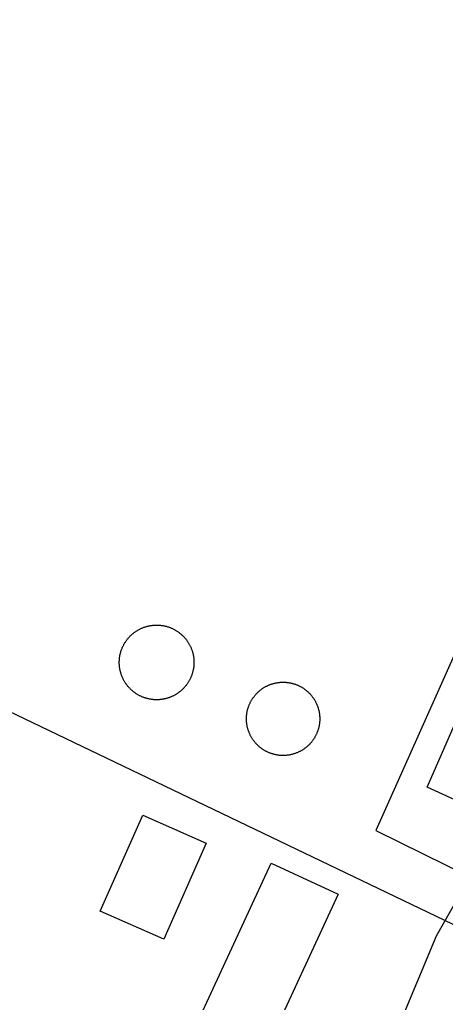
# Model space of a CAD drawing. Extents: x 3683613 to 3738215, y 469626 to 495384.
# Drawn here: x 3700453.8 to 3700568.7, y 479200.7 to 479465.9 of the extents above; entities that cross this region are included whole.
import ezdxf

# ---------------------------------------------------------------- set-up
doc = ezdxf.new("R2010")
doc.units = 0
for name, color, linetype in [('V-BLDG-OTLN', 7, 'Continuous'), ('V-DOMW-TANK', 7, 'Continuous'), ('V-ROAD-CNTR', 7, 'Continuous'), ('V-UTIL-LINE', 7, 'Continuous')]:
    doc.layers.add(name, color=color, linetype=linetype)

msp = doc.modelspace()

# ---------------------------------------------------------------- linework, layer by layer
at = {"layer": 'V-BLDG-OTLN'}
for points in [[(3700487.03, 479251.25), (3700504.15, 479243.66), (3700492.67, 479217.75), (3700475.54, 479225.34)], [(3700539.77, 479229.89), (3700498.79, 479141.45), (3700468.03, 479155.7), (3700477.15, 479175.37), (3700489.78, 479169.52), (3700521.65, 479238.29)]]:
    msp.add_lwpolyline(points, close=True, dxfattribs=at)
at = {"layer": 'V-DOMW-TANK'}
for points in [[(3700483.64, 479299.62), (3700483.76, 479299.74), (3700483.89, 479299.86), (3700484.02, 479299.98), (3700484.15, 479300.1), (3700484.28, 479300.21), (3700484.42, 479300.32), (3700484.56, 479300.43), (3700484.7, 479300.54), (3700484.84, 479300.64), (3700484.98, 479300.74), (3700485.13, 479300.84), (3700485.27, 479300.94), (3700485.42, 479301.04), (3700485.57, 479301.13), (3700485.72, 479301.22), (3700485.88, 479301.3), (3700486.03, 479301.39), (3700486.19, 479301.47), (3700486.35, 479301.54), (3700486.51, 479301.62), (3700486.67, 479301.69), (3700486.83, 479301.76), (3700486.99, 479301.83), (3700487.15, 479301.9), (3700487.32, 479301.96), (3700487.48, 479302.01), (3700487.65, 479302.07), (3700487.82, 479302.12), (3700487.99, 479302.17), (3700488.16, 479302.22), (3700488.33, 479302.26), (3700488.5, 479302.3), (3700488.67, 479302.34), (3700488.84, 479302.38), (3700489.02, 479302.41), (3700489.19, 479302.44), (3700489.36, 479302.46), (3700489.54, 479302.48), (3700489.71, 479302.51), (3700489.89, 479302.52), (3700490.06, 479302.54), (3700490.24, 479302.55), (3700490.42, 479302.55), (3700490.59, 479302.56), (3700490.77, 479302.56), (3700490.94, 479302.56), (3700491.12, 479302.55), (3700491.29, 479302.54), (3700491.47, 479302.53), (3700491.64, 479302.52), (3700491.82, 479302.5), (3700492, 479302.48), (3700492.17, 479302.46), (3700492.34, 479302.43), (3700492.52, 479302.4), (3700492.69, 479302.37), (3700492.87, 479302.34), (3700493.03, 479302.3), (3700493.21, 479302.26), (3700493.38, 479302.22)], [(3700493.38, 479302.22), (3700493.54, 479302.17), (3700493.71, 479302.11), (3700493.88, 479302.06), (3700494.05, 479302.01), (3700494.21, 479301.95), (3700494.38, 479301.89), (3700494.54, 479301.82), (3700494.7, 479301.75), (3700494.87, 479301.68), (3700495.03, 479301.61), (3700495.18, 479301.53), (3700495.34, 479301.45), (3700495.5, 479301.37), (3700495.65, 479301.29), (3700495.8, 479301.2), (3700495.96, 479301.11), (3700496.11, 479301.02), (3700496.25, 479300.92), (3700496.4, 479300.83), (3700496.54, 479300.73), (3700496.69, 479300.62), (3700496.83, 479300.52), (3700496.97, 479300.41), (3700497.11, 479300.31), (3700497.24, 479300.19), (3700497.38, 479300.08), (3700497.51, 479299.96), (3700497.64, 479299.84), (3700497.77, 479299.72), (3700497.89, 479299.6), (3700498.01, 479299.47), (3700498.13, 479299.34), (3700498.25, 479299.21), (3700498.37, 479299.08), (3700498.48, 479298.95), (3700498.6, 479298.81), (3700498.7, 479298.67), (3700498.81, 479298.53), (3700498.92, 479298.39), (3700499.02, 479298.25), (3700499.12, 479298.1), (3700499.21, 479297.96), (3700499.31, 479297.81), (3700499.4, 479297.66), (3700499.49, 479297.51), (3700499.58, 479297.35), (3700499.66, 479297.2), (3700499.74, 479297.04), (3700499.82, 479296.88), (3700499.89, 479296.73), (3700499.97, 479296.56), (3700500.04, 479296.4), (3700500.1, 479296.24), (3700500.17, 479296.08), (3700500.23, 479295.91), (3700500.29, 479295.75), (3700500.34, 479295.58), (3700500.4, 479295.41), (3700500.45, 479295.24), (3700500.49, 479295.07), (3700500.54, 479294.9), (3700500.58, 479294.73), (3700500.62, 479294.56), (3700500.65, 479294.39), (3700500.68, 479294.22), (3700500.71, 479294.04), (3700500.74, 479293.87), (3700500.76, 479293.69), (3700500.78, 479293.52), (3700500.8, 479293.34), (3700500.81, 479293.17), (3700500.82, 479292.99), (3700500.82, 479292.82), (3700500.83, 479292.64), (3700500.83, 479292.46), (3700500.83, 479292.29), (3700500.82, 479292.11), (3700500.82, 479291.94), (3700500.81, 479291.76), (3700500.79, 479291.59), (3700500.77, 479291.41), (3700500.76, 479291.23), (3700500.73, 479291.06), (3700500.71, 479290.89), (3700500.68, 479290.71), (3700500.64, 479290.54), (3700500.61, 479290.37), (3700500.57, 479290.2), (3700500.53, 479290.03), (3700500.48, 479289.85), (3700500.44, 479289.68), (3700500.39, 479289.52), (3700500.33, 479289.35), (3700500.28, 479289.18), (3700500.22, 479289.02), (3700500.16, 479288.85), (3700500.09, 479288.69), (3700500.02, 479288.52), (3700499.96, 479288.36), (3700499.88, 479288.2)], [(3700484.96, 479284.23), (3700484.81, 479284.33), (3700484.67, 479284.44), (3700484.53, 479284.54), (3700484.4, 479284.66), (3700484.26, 479284.77), (3700484.12, 479284.88), (3700484, 479285), (3700483.87, 479285.12), (3700483.74, 479285.24), (3700483.61, 479285.36), (3700483.49, 479285.49), (3700483.37, 479285.62), (3700483.25, 479285.74), (3700483.13, 479285.88), (3700483.02, 479286.01), (3700482.91, 479286.15), (3700482.8, 479286.29), (3700482.69, 479286.42), (3700482.59, 479286.57), (3700482.48, 479286.71), (3700482.39, 479286.85), (3700482.29, 479287), (3700482.2, 479287.15), (3700482.1, 479287.3), (3700482.02, 479287.45), (3700481.93, 479287.6), (3700481.85, 479287.76), (3700481.76, 479287.92), (3700481.69, 479288.07), (3700481.61, 479288.23), (3700481.54, 479288.39), (3700481.47, 479288.55), (3700481.4, 479288.72), (3700481.33, 479288.88), (3700481.27, 479289.05), (3700481.22, 479289.21), (3700481.16, 479289.38), (3700481.11, 479289.55), (3700481.06, 479289.72), (3700481.01, 479289.88), (3700480.97, 479290.06), (3700480.93, 479290.22), (3700480.89, 479290.4), (3700480.85, 479290.57), (3700480.82, 479290.74), (3700480.79, 479290.92), (3700480.77, 479291.09), (3700480.75, 479291.27), (3700480.72, 479291.44), (3700480.71, 479291.62), (3700480.69, 479291.79), (3700480.68, 479291.97), (3700480.68, 479292.14), (3700480.67, 479292.32), (3700480.67, 479292.49), (3700480.67, 479292.67), (3700480.68, 479292.85), (3700480.69, 479293.02), (3700480.7, 479293.2), (3700480.71, 479293.37), (3700480.73, 479293.55), (3700480.75, 479293.72), (3700480.77, 479293.9), (3700480.8, 479294.07), (3700480.83, 479294.24), (3700480.86, 479294.42), (3700480.89, 479294.59), (3700480.93, 479294.76), (3700480.97, 479294.93), (3700481.02, 479295.1), (3700481.07, 479295.27), (3700481.12, 479295.44), (3700481.17, 479295.61), (3700481.22, 479295.78), (3700481.28, 479295.94), (3700481.35, 479296.1), (3700481.41, 479296.27), (3700481.48, 479296.43), (3700481.55, 479296.59), (3700481.62, 479296.75), (3700481.7, 479296.91), (3700481.78, 479297.07), (3700481.86, 479297.22), (3700481.94, 479297.38), (3700482.03, 479297.53), (3700482.12, 479297.68), (3700482.21, 479297.83), (3700482.31, 479297.98), (3700482.4, 479298.13), (3700482.5, 479298.27), (3700482.61, 479298.42), (3700482.71, 479298.56), (3700482.82, 479298.7), (3700482.93, 479298.83), (3700483.04, 479298.97), (3700483.15, 479299.1), (3700483.27, 479299.23), (3700483.39, 479299.36), (3700483.51, 479299.49), (3700483.64, 479299.62)], [(3700499.88, 479288.2), (3700499.81, 479288.05), (3700499.73, 479287.89), (3700499.65, 479287.73), (3700499.56, 479287.58), (3700499.47, 479287.43), (3700499.38, 479287.27), (3700499.29, 479287.12), (3700499.2, 479286.97), (3700499.1, 479286.83), (3700499, 479286.68), (3700498.9, 479286.54), (3700498.79, 479286.4), (3700498.69, 479286.26), (3700498.58, 479286.12), (3700498.46, 479285.99), (3700498.35, 479285.85), (3700498.23, 479285.72), (3700498.11, 479285.59), (3700497.99, 479285.47), (3700497.87, 479285.34), (3700497.74, 479285.21), (3700497.61, 479285.1), (3700497.49, 479284.98), (3700497.35, 479284.86), (3700497.22, 479284.75), (3700497.08, 479284.64), (3700496.95, 479284.53), (3700496.81, 479284.42), (3700496.66, 479284.32), (3700496.52, 479284.21), (3700496.38, 479284.11), (3700496.23, 479284.02), (3700496.08, 479283.92), (3700495.93, 479283.83), (3700495.78, 479283.74), (3700495.63, 479283.66), (3700495.47, 479283.57), (3700495.31, 479283.49), (3700495.16, 479283.41), (3700495, 479283.34), (3700494.84, 479283.26), (3700494.68, 479283.19), (3700494.51, 479283.13), (3700494.35, 479283.06), (3700494.19, 479283), (3700494.02, 479282.94), (3700493.85, 479282.89), (3700493.68, 479282.83), (3700493.52, 479282.79), (3700493.35, 479282.74), (3700493.18, 479282.69), (3700493, 479282.65), (3700492.83, 479282.61), (3700492.66, 479282.58), (3700492.49, 479282.55), (3700492.31, 479282.52), (3700492.14, 479282.49), (3700491.97, 479282.47), (3700491.79, 479282.45), (3700491.62, 479282.43), (3700491.44, 479282.42), (3700491.26, 479282.41), (3700491.09, 479282.4), (3700490.91, 479282.4), (3700490.74, 479282.4), (3700490.56, 479282.4), (3700490.39, 479282.4), (3700490.21, 479282.41), (3700490.03, 479282.42), (3700489.86, 479282.44), (3700489.68, 479282.46), (3700489.51, 479282.48), (3700489.33, 479282.5), (3700489.16, 479282.53), (3700488.99, 479282.55), (3700488.81, 479282.59), (3700488.64, 479282.62), (3700488.47, 479282.66), (3700488.3, 479282.7), (3700488.13, 479282.75), (3700487.96, 479282.79), (3700487.79, 479282.84), (3700487.62, 479282.9), (3700487.46, 479282.95), (3700487.29, 479283.01), (3700487.12, 479283.07), (3700486.96, 479283.14), (3700486.8, 479283.21), (3700486.64, 479283.28), (3700486.48, 479283.35), (3700486.32, 479283.42), (3700486.16, 479283.5), (3700486.01, 479283.59), (3700485.85, 479283.67), (3700485.7, 479283.76), (3700485.55, 479283.85), (3700485.4, 479283.94), (3700485.25, 479284.03), (3700485.1, 479284.13), (3700484.96, 479284.23)], [(3700518.61, 479284.89), (3700518.74, 479284.99), (3700518.88, 479285.1), (3700519.01, 479285.21), (3700519.16, 479285.31), (3700519.3, 479285.41), (3700519.44, 479285.5), (3700519.58, 479285.6), (3700519.73, 479285.69), (3700519.88, 479285.78), (3700520.03, 479285.86), (3700520.18, 479285.95), (3700520.33, 479286.03), (3700520.49, 479286.1), (3700520.64, 479286.18), (3700520.8, 479286.26), (3700520.96, 479286.32), (3700521.12, 479286.39), (3700521.28, 479286.46), (3700521.44, 479286.52), (3700521.6, 479286.58), (3700521.76, 479286.63), (3700521.93, 479286.69), (3700522.09, 479286.74), (3700522.26, 479286.78), (3700522.43, 479286.83), (3700522.6, 479286.87), (3700522.76, 479286.91), (3700522.93, 479286.95), (3700523.1, 479286.98), (3700523.27, 479287.01), (3700523.44, 479287.03), (3700523.61, 479287.06), (3700523.78, 479287.08), (3700523.96, 479287.1), (3700524.13, 479287.11), (3700524.3, 479287.12), (3700524.47, 479287.13), (3700524.65, 479287.14), (3700524.82, 479287.14), (3700524.99, 479287.14), (3700525.16, 479287.14), (3700525.34, 479287.13), (3700525.51, 479287.12), (3700525.68, 479287.11), (3700525.85, 479287.1), (3700526.02, 479287.08), (3700526.2, 479287.05), (3700526.37, 479287.03), (3700526.54, 479287.01), (3700526.71, 479286.97), (3700526.88, 479286.94), (3700527.05, 479286.91), (3700527.21, 479286.86), (3700527.38, 479286.82), (3700527.55, 479286.78), (3700527.72, 479286.73), (3700527.88, 479286.68), (3700528.04, 479286.63), (3700528.21, 479286.57), (3700528.37, 479286.51)], [(3700518.46, 479269.73), (3700518.33, 479269.84), (3700518.2, 479269.95), (3700518.08, 479270.07), (3700517.95, 479270.19), (3700517.83, 479270.32), (3700517.71, 479270.44), (3700517.6, 479270.57), (3700517.48, 479270.69), (3700517.37, 479270.83), (3700517.25, 479270.96), (3700517.15, 479271.09), (3700517.04, 479271.23), (3700516.94, 479271.37), (3700516.83, 479271.51), (3700516.73, 479271.65), (3700516.64, 479271.79), (3700516.54, 479271.93), (3700516.45, 479272.08), (3700516.36, 479272.23), (3700516.28, 479272.38), (3700516.19, 479272.53), (3700516.11, 479272.68), (3700516.04, 479272.84), (3700515.96, 479272.99), (3700515.89, 479273.15), (3700515.82, 479273.31), (3700515.75, 479273.47), (3700515.69, 479273.63), (3700515.62, 479273.79), (3700515.56, 479273.95), (3700515.51, 479274.11), (3700515.45, 479274.28), (3700515.41, 479274.44), (3700515.36, 479274.61), (3700515.31, 479274.78), (3700515.27, 479274.94), (3700515.23, 479275.11), (3700515.2, 479275.28), (3700515.16, 479275.45), (3700515.13, 479275.62), (3700515.11, 479275.79), (3700515.08, 479275.96), (3700515.06, 479276.13), (3700515.04, 479276.3), (3700515.03, 479276.48), (3700515.02, 479276.65), (3700515.01, 479276.82), (3700515, 479277), (3700515, 479277.17), (3700515, 479277.34), (3700515, 479277.51), (3700515.01, 479277.69), (3700515.02, 479277.86), (3700515.03, 479278.03), (3700515.05, 479278.2), (3700515.06, 479278.37), (3700515.09, 479278.55), (3700515.11, 479278.72), (3700515.14, 479278.89), (3700515.17, 479279.06), (3700515.2, 479279.23), (3700515.23, 479279.4), (3700515.27, 479279.56), (3700515.32, 479279.73), (3700515.36, 479279.9), (3700515.41, 479280.06), (3700515.46, 479280.23), (3700515.51, 479280.39), (3700515.57, 479280.56), (3700515.63, 479280.72), (3700515.69, 479280.88), (3700515.75, 479281.04), (3700515.82, 479281.2), (3700515.9, 479281.36), (3700515.97, 479281.51), (3700516.04, 479281.67), (3700516.12, 479281.82), (3700516.2, 479281.97), (3700516.29, 479282.13), (3700516.37, 479282.28), (3700516.46, 479282.42), (3700516.55, 479282.57), (3700516.65, 479282.71), (3700516.75, 479282.86), (3700516.85, 479283), (3700516.95, 479283.14), (3700517.05, 479283.28), (3700517.16, 479283.41), (3700517.27, 479283.55), (3700517.38, 479283.68), (3700517.49, 479283.81), (3700517.6, 479283.94), (3700517.72, 479284.06), (3700517.84, 479284.19), (3700517.96, 479284.31), (3700518.09, 479284.43), (3700518.22, 479284.55), (3700518.34, 479284.66), (3700518.48, 479284.78), (3700518.61, 479284.89)], [(3700528.37, 479286.51), (3700528.53, 479286.45), (3700528.69, 479286.39), (3700528.85, 479286.32), (3700529.01, 479286.25), (3700529.16, 479286.17), (3700529.32, 479286.1), (3700529.47, 479286.02), (3700529.62, 479285.94), (3700529.78, 479285.85), (3700529.93, 479285.77), (3700530.07, 479285.68), (3700530.22, 479285.59), (3700530.37, 479285.49), (3700530.51, 479285.4), (3700530.65, 479285.3), (3700530.79, 479285.2), (3700530.93, 479285.09), (3700531.06, 479284.98), (3700531.2, 479284.88), (3700531.33, 479284.76), (3700531.46, 479284.65), (3700531.59, 479284.54), (3700531.71, 479284.42), (3700531.84, 479284.3), (3700531.96, 479284.18), (3700532.08, 479284.05), (3700532.2, 479283.92), (3700532.31, 479283.8), (3700532.43, 479283.66), (3700532.54, 479283.53), (3700532.65, 479283.4), (3700532.75, 479283.26), (3700532.86, 479283.12), (3700532.96, 479282.98), (3700533.06, 479282.84), (3700533.15, 479282.7), (3700533.25, 479282.56), (3700533.34, 479282.41), (3700533.43, 479282.26), (3700533.51, 479282.11), (3700533.6, 479281.96), (3700533.68, 479281.81), (3700533.75, 479281.65), (3700533.83, 479281.5), (3700533.91, 479281.34), (3700533.97, 479281.18), (3700534.04, 479281.02), (3700534.1, 479280.86), (3700534.17, 479280.7), (3700534.23, 479280.54), (3700534.29, 479280.38), (3700534.34, 479280.21), (3700534.39, 479280.05), (3700534.44, 479279.88), (3700534.48, 479279.72), (3700534.52, 479279.55), (3700534.56, 479279.38), (3700534.6, 479279.21), (3700534.63, 479279.04), (3700534.66, 479278.87), (3700534.69, 479278.7), (3700534.71, 479278.53), (3700534.73, 479278.35), (3700534.75, 479278.18), (3700534.76, 479278.01), (3700534.77, 479277.84), (3700534.78, 479277.67), (3700534.79, 479277.49), (3700534.79, 479277.32), (3700534.79, 479277.15), (3700534.79, 479276.98), (3700534.78, 479276.8), (3700534.77, 479276.63), (3700534.76, 479276.46), (3700534.75, 479276.29), (3700534.73, 479276.12), (3700534.71, 479275.95), (3700534.68, 479275.77), (3700534.65, 479275.6), (3700534.62, 479275.43), (3700534.59, 479275.26), (3700534.56, 479275.1), (3700534.52, 479274.93), (3700534.47, 479274.76), (3700534.43, 479274.59), (3700534.38, 479274.42), (3700534.33, 479274.26), (3700534.28, 479274.1), (3700534.22, 479273.93), (3700534.16, 479273.77), (3700534.1, 479273.61), (3700534.04, 479273.45), (3700533.97, 479273.29), (3700533.9, 479273.13), (3700533.83, 479272.98), (3700533.75, 479272.82), (3700533.67, 479272.67), (3700533.59, 479272.51), (3700533.5, 479272.36), (3700533.42, 479272.22)], [(3700533.42, 479272.22), (3700533.33, 479272.07), (3700533.24, 479271.92), (3700533.14, 479271.78), (3700533.05, 479271.63), (3700532.95, 479271.49), (3700532.85, 479271.35), (3700532.74, 479271.21), (3700532.64, 479271.08), (3700532.53, 479270.94), (3700532.42, 479270.81), (3700532.3, 479270.68), (3700532.19, 479270.55), (3700532.07, 479270.43), (3700531.95, 479270.3), (3700531.83, 479270.18), (3700531.7, 479270.06), (3700531.57, 479269.94), (3700531.45, 479269.83), (3700531.32, 479269.72), (3700531.18, 479269.6), (3700531.05, 479269.5), (3700530.91, 479269.39), (3700530.77, 479269.29), (3700530.64, 479269.18), (3700530.49, 479269.08), (3700530.35, 479268.99), (3700530.21, 479268.89), (3700530.06, 479268.8), (3700529.91, 479268.71), (3700529.76, 479268.63), (3700529.61, 479268.54), (3700529.46, 479268.46), (3700529.31, 479268.39), (3700529.15, 479268.31), (3700528.99, 479268.24), (3700528.83, 479268.17), (3700528.67, 479268.1), (3700528.51, 479268.03), (3700528.35, 479267.97), (3700528.19, 479267.91), (3700528.03, 479267.86), (3700527.86, 479267.8), (3700527.7, 479267.76), (3700527.53, 479267.71), (3700527.37, 479267.66), (3700527.2, 479267.62), (3700527.03, 479267.58), (3700526.86, 479267.55), (3700526.69, 479267.51), (3700526.52, 479267.48), (3700526.35, 479267.46), (3700526.18, 479267.43), (3700526.01, 479267.41), (3700525.84, 479267.39), (3700525.66, 479267.38), (3700525.49, 479267.37), (3700525.32, 479267.36), (3700525.15, 479267.35), (3700524.97, 479267.35), (3700524.8, 479267.35), (3700524.63, 479267.35), (3700524.46, 479267.36), (3700524.28, 479267.37), (3700524.11, 479267.38), (3700523.94, 479267.39), (3700523.77, 479267.41), (3700523.6, 479267.43), (3700523.43, 479267.46), (3700523.25, 479267.49), (3700523.08, 479267.52), (3700522.91, 479267.55), (3700522.75, 479267.59), (3700522.58, 479267.62), (3700522.41, 479267.67), (3700522.24, 479267.71), (3700522.08, 479267.76), (3700521.91, 479267.81), (3700521.75, 479267.86), (3700521.58, 479267.92), (3700521.42, 479267.98), (3700521.26, 479268.04), (3700521.1, 479268.1), (3700520.94, 479268.17), (3700520.78, 479268.24), (3700520.63, 479268.32), (3700520.47, 479268.39), (3700520.32, 479268.47), (3700520.17, 479268.55), (3700520.02, 479268.63), (3700519.87, 479268.72), (3700519.72, 479268.81), (3700519.57, 479268.9), (3700519.43, 479269), (3700519.29, 479269.09), (3700519.14, 479269.19), (3700519, 479269.29), (3700518.86, 479269.4), (3700518.73, 479269.51), (3700518.59, 479269.61), (3700518.46, 479269.73)]]:
    msp.add_lwpolyline(points, dxfattribs=at)
at = {"layer": 'V-ROAD-CNTR'}
msp.add_lwpolyline([(3700412.7, 479297.57), (3700590.63, 479212.34)], dxfattribs=at)
at = {"layer": 'V-UTIL-LINE'}
for points in [[(3700647.68, 479465.94), (3700549.96, 479247.12), (3700575.26, 479234.61), (3700566.18, 479218.64), (3700520.6, 479109.28)], [(3700630.55, 479228.22), (3700563.74, 479258.78), (3700653.71, 479464.1)]]:
    msp.add_lwpolyline(points, dxfattribs=at)

doc.saveas('drawing.dxf')
